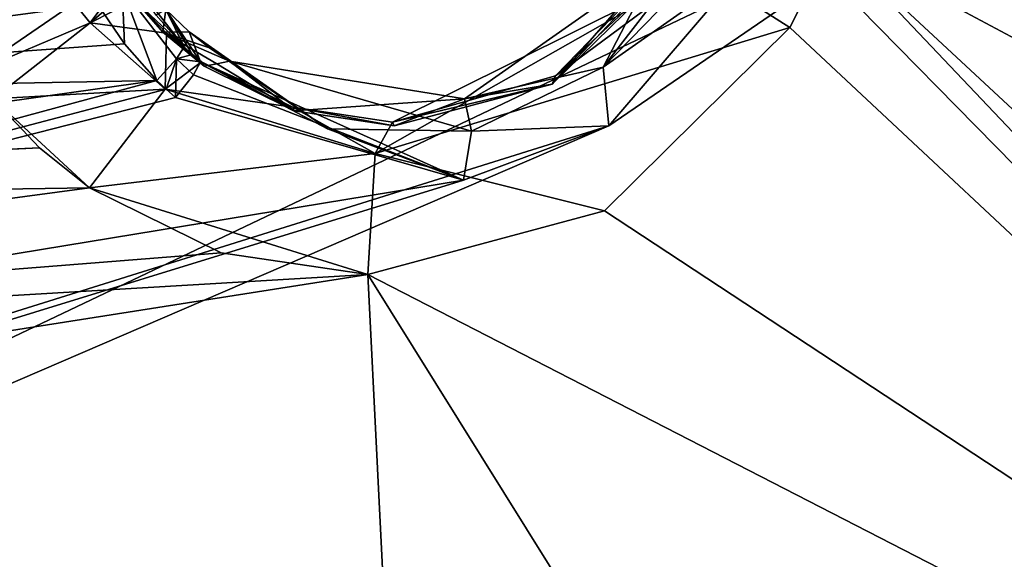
# Model space of a CAD drawing. Header units: millimetres. Extents: x -147 to 294, y -82 to 275.
# Tile 545 of 609: x 245.02 to 251.24, y 252.99 to 256.4. Entities that reach past the tile are written whole.
import ezdxf

# ---------------------------------------------------------------- set-up
doc = ezdxf.new("R2010")
doc.units = ezdxf.units.MM
doc.header["$LTSCALE"] = 67.506716
for name, color, linetype in [('1577', 7, 'CONTINUOUS'), ('1593', 7, 'CONTINUOUS'), ('1655', 7, 'CONTINUOUS'), ('1662', 7, 'CONTINUOUS'), ('1663', 7, 'CONTINUOUS'), ('1664', 7, 'CONTINUOUS'), ('1665', 7, 'CONTINUOUS'), ('2109', 7, 'CONTINUOUS'), ('2110', 7, 'CONTINUOUS'), ('2111', 7, 'CONTINUOUS'), ('2112', 7, 'CONTINUOUS'), ('2113', 7, 'CONTINUOUS'), ('2114', 7, 'CONTINUOUS'), ('2121', 7, 'CONTINUOUS'), ('2122', 7, 'CONTINUOUS'), ('2123', 7, 'CONTINUOUS'), ('2127', 7, 'CONTINUOUS'), ('2128', 7, 'CONTINUOUS'), ('2129', 7, 'CONTINUOUS'), ('2130', 7, 'CONTINUOUS'), ('498', 7, 'CONTINUOUS'), ('871', 7, 'CONTINUOUS')]:
    doc.layers.add(name, color=color, linetype=linetype)

msp = doc.modelspace()

# ---------------------------------------------------------------- linework, layer by layer
at = {"layer": '1577', "linetype": 'CONTINUOUS'}
msp.add_3dface([(245.4852, 256.5413, -5.9438), (237.1812, 266.9776, -5.1217), (241.2461, 255.9313, -5.4243), (245.4852, 256.5413, -5.9438)], dxfattribs=at)
at = {"layer": '1593', "linetype": 'CONTINUOUS'}
for points in [[(250.1452, 256.9063, -8.8959), (256.8515, 249.8367, -10.1727), (250.0771, 256.7341, -8.8871), (250.1452, 256.9063, -8.8959)], [(256.8515, 249.8367, -10.1727), (250.1452, 256.9063, -8.8959), (257.6261, 249.9563, -10.3043), (256.8515, 249.8367, -10.1727)], [(255.328, 254.1385, -9.7346), (250.1452, 256.9063, -8.8959), (254.4395, 256.5752, -9.5397), (255.328, 254.1385, -9.7346)], [(250.1452, 256.9063, -8.8959), (255.328, 254.1385, -9.7346), (257.6261, 249.9563, -10.3043), (250.1452, 256.9063, -8.8959)], [(250.0771, 256.7341, -8.8871), (256.8515, 249.8367, -10.1727), (249.8843, 256.3539, -8.8624), (250.0771, 256.7341, -8.8871)], [(249.8843, 256.3539, -8.8624), (256.8515, 249.8367, -10.1727), (248.7126, 255.1955, -8.7102), (249.8843, 256.3539, -8.8624)], [(240.8041, 255.3832, -7.6931), (244.8456, 255.9032, -8.1844), (245.1406, 255.5938, -8.2251), (240.8041, 255.3832, -7.6931)], [(236.7445, 255.2093, -7.2437), (240.8041, 255.3832, -7.6931), (245.1406, 255.5938, -8.2251), (236.7445, 255.2093, -7.2437)], [(245.457, 255.3403, -8.2688), (236.7445, 255.2093, -7.2437), (245.1406, 255.5938, -8.2251), (245.457, 255.3403, -8.2688)], [(236.7445, 255.2093, -7.2437), (245.457, 255.3403, -8.2688), (236.7431, 254.173, -7.2569), (236.7445, 255.2093, -7.2437)], [(245.457, 255.3403, -8.2688), (246.2908, 254.9299, -8.3836), (236.7431, 254.173, -7.2569), (245.457, 255.3403, -8.2688)], [(248.7126, 255.1955, -8.7102), (256.8515, 249.8367, -10.1727), (247.2182, 254.7914, -8.5101), (248.7126, 255.1955, -8.7102)], [(246.2908, 254.9299, -8.3836), (247.2182, 254.7914, -8.5101), (236.7431, 254.173, -7.2569), (246.2908, 254.9299, -8.3836)], [(236.7431, 254.173, -7.2569), (247.2182, 254.7914, -8.5101), (236.7413, 253.1453, -7.2744), (236.7431, 254.173, -7.2569)], [(236.7413, 253.1453, -7.2744), (247.2182, 254.7914, -8.5101), (247.3403, 252.3389, -8.5802), (236.7413, 253.1453, -7.2744)], [(247.2182, 254.7914, -8.5101), (256.8515, 249.8367, -10.1727), (249.0804, 251.8041, -8.8427), (247.2182, 254.7914, -8.5101)], [(247.3403, 252.3389, -8.5802), (247.2182, 254.7914, -8.5101), (249.0804, 251.8041, -8.8427), (247.3403, 252.3389, -8.5802)], [(238.5039, 252.5857, -7.4763), (236.7413, 253.1453, -7.2744), (247.3403, 252.3389, -8.5802), (238.5039, 252.5857, -7.4763)]]:
    msp.add_3dface(points, dxfattribs=at)
at = {"layer": '1655', "linetype": 'CONTINUOUS'}
for points in [[(238.6112, 251.3668, -5.2036), (255.3359, 253.1219, -7.4361), (250.9478, 257.2442, -6.6859), (238.6112, 251.3668, -5.2036)], [(238.6112, 251.3668, -5.2036), (250.9478, 257.2442, -6.6859), (248.7419, 255.7326, -6.3852), (238.6112, 251.3668, -5.2036)], [(248.7419, 255.7326, -6.3852), (250.9478, 257.2442, -6.6859), (249.5933, 256.7291, -6.4959), (248.7419, 255.7326, -6.3852)], [(250.9478, 257.2442, -6.6859), (255.3359, 253.1219, -7.4361), (255.5892, 256.6393, -7.3914), (250.9478, 257.2442, -6.6859)], [(241.4163, 255.3913, -5.449), (236.9831, 253.6072, -4.9783), (245.8838, 256.0198, -5.9986), (241.4163, 255.3913, -5.449)], [(245.8838, 256.0198, -5.9986), (236.9831, 253.6072, -4.9783), (245.9422, 255.964, -6.0066), (245.8838, 256.0198, -5.9986)], [(245.9422, 255.964, -6.0066), (236.9831, 253.6072, -4.9783), (246.0015, 255.9112, -6.0148), (245.9422, 255.964, -6.0066)], [(246.0015, 255.9112, -6.0148), (236.9831, 253.6072, -4.9783), (247.8224, 255.3887, -6.2628), (246.0015, 255.9112, -6.0148)], [(236.9797, 252.0499, -5.0102), (238.6112, 251.3668, -5.2036), (248.7419, 255.7326, -6.3852), (236.9797, 252.0499, -5.0102)], [(247.8224, 255.3887, -6.2628), (236.9797, 252.0499, -5.0102), (248.7419, 255.7326, -6.3852), (247.8224, 255.3887, -6.2628)], [(236.9831, 253.6072, -4.9783), (236.9797, 252.0499, -5.0102), (247.8224, 255.3887, -6.2628), (236.9831, 253.6072, -4.9783)], [(238.6112, 251.3668, -5.2036), (239.1189, 250.6163, -5.282), (255.3359, 253.1219, -7.4361), (238.6112, 251.3668, -5.2036)], [(255.3359, 253.1219, -7.4361), (239.1189, 250.6163, -5.282), (246.9112, 251.1149, -6.2357), (255.3359, 253.1219, -7.4361)], [(248.9419, 250.8207, -6.5314), (255.3359, 253.1219, -7.4361), (246.9112, 251.1149, -6.2357), (248.9419, 250.8207, -6.5314)], [(249.7112, 249.8992, -6.6799), (255.3359, 253.1219, -7.4361), (248.9419, 250.8207, -6.5314), (249.7112, 249.8992, -6.6799)], [(249.9095, 248.4884, -6.7734), (255.3359, 253.1219, -7.4361), (249.7112, 249.8992, -6.6799), (249.9095, 248.4884, -6.7734)], [(257.5823, 248.7881, -8.0218), (255.3359, 253.1219, -7.4361), (249.9095, 248.4884, -6.7734), (257.5823, 248.7881, -8.0218)]]:
    msp.add_3dface(points, dxfattribs=at)
at = {"layer": '1662', "linetype": 'CONTINUOUS'}
for points in [[(249.398, 256.8175, -6.5505), (249.2878, 256.8584, -6.7295), (248.7052, 256.1042, -6.6272), (249.398, 256.8175, -6.5505)], [(249.5933, 256.7291, -6.4959), (249.398, 256.8175, -6.5505), (248.7052, 256.1042, -6.6272), (249.5933, 256.7291, -6.4959)], [(248.7419, 255.7326, -6.3852), (249.5933, 256.7291, -6.4959), (248.7052, 256.1042, -6.6272), (248.7419, 255.7326, -6.3852)], [(246.1142, 256.0552, -6.0955), (247.8224, 255.3887, -6.2628), (246.1597, 256.1367, -6.2745), (246.1142, 256.0552, -6.0955)], [(246.1597, 256.1367, -6.2745), (247.8224, 255.3887, -6.2628), (246.9627, 255.7142, -6.3744), (246.1597, 256.1367, -6.2745)], [(247.8729, 255.6989, -6.5007), (248.7419, 255.7326, -6.3852), (248.7052, 256.1042, -6.6272), (247.8729, 255.6989, -6.5007)], [(246.0015, 255.9112, -6.0148), (247.8224, 255.3887, -6.2628), (246.1142, 256.0552, -6.0955), (246.0015, 255.9112, -6.0148)], [(246.9627, 255.7142, -6.3744), (247.8224, 255.3887, -6.2628), (247.8729, 255.6989, -6.5007), (246.9627, 255.7142, -6.3744)], [(247.8224, 255.3887, -6.2628), (248.7419, 255.7326, -6.3852), (247.8729, 255.6989, -6.5007), (247.8224, 255.3887, -6.2628)]]:
    msp.add_3dface(points, dxfattribs=at)
at = {"layer": '1663', "linetype": 'CONTINUOUS'}
for points in [[(246.0567, 256.232, -6.263), (246.007, 256.1564, -6.0823), (246.1075, 256.1835, -6.2686), (246.0567, 256.232, -6.263)], [(245.8838, 256.0198, -5.9986), (245.9422, 255.964, -6.0066), (246.007, 256.1564, -6.0823), (245.8838, 256.0198, -5.9986)], [(245.9422, 255.964, -6.0066), (246.0015, 255.9112, -6.0148), (246.007, 256.1564, -6.0823), (245.9422, 255.964, -6.0066)], [(246.0015, 255.9112, -6.0148), (246.1142, 256.0552, -6.0955), (246.007, 256.1564, -6.0823), (246.0015, 255.9112, -6.0148)], [(246.007, 256.1564, -6.0823), (246.1597, 256.1367, -6.2745), (246.1075, 256.1835, -6.2686), (246.007, 256.1564, -6.0823)], [(246.1142, 256.0552, -6.0955), (246.1597, 256.1367, -6.2745), (246.007, 256.1564, -6.0823), (246.1142, 256.0552, -6.0955)]]:
    msp.add_3dface(points, dxfattribs=at)
at = {"layer": '1664', "linetype": 'CONTINUOUS'}
for points in [[(245.6647, 256.6026, -6.0393), (246.0567, 256.232, -6.263), (245.7278, 256.6553, -6.2302), (245.6647, 256.6026, -6.0393)], [(245.7278, 256.6553, -6.2302), (246.0567, 256.232, -6.263), (245.8788, 256.4332, -6.2443), (245.7278, 256.6553, -6.2302)], [(245.5078, 256.5023, -5.9469), (245.6788, 256.2508, -5.9704), (245.6647, 256.6026, -6.0393), (245.5078, 256.5023, -5.9469)], [(245.8838, 256.0198, -5.9986), (246.007, 256.1564, -6.0823), (245.6647, 256.6026, -6.0393), (245.8838, 256.0198, -5.9986)], [(245.6788, 256.2508, -5.9704), (245.8838, 256.0198, -5.9986), (245.6647, 256.6026, -6.0393), (245.6788, 256.2508, -5.9704)], [(246.007, 256.1564, -6.0823), (246.0567, 256.232, -6.263), (245.6647, 256.6026, -6.0393), (246.007, 256.1564, -6.0823)]]:
    msp.add_3dface(points, dxfattribs=at)
at = {"layer": '1665', "linetype": 'CONTINUOUS'}
for points in [[(241.2461, 255.9313, -5.4243), (245.5078, 256.5023, -5.9469), (245.4852, 256.5413, -5.9438), (241.2461, 255.9313, -5.4243)], [(241.2461, 255.9313, -5.4243), (245.6788, 256.2508, -5.9704), (245.5078, 256.5023, -5.9469), (241.2461, 255.9313, -5.4243)], [(241.2461, 255.9313, -5.4243), (245.8838, 256.0198, -5.9986), (245.6788, 256.2508, -5.9704), (241.2461, 255.9313, -5.4243)], [(241.2461, 255.9313, -5.4243), (241.4163, 255.3913, -5.449), (245.8838, 256.0198, -5.9986), (241.2461, 255.9313, -5.4243)]]:
    msp.add_3dface(points, dxfattribs=at)
at = {"layer": '2109', "linetype": 'CONTINUOUS'}
msp.add_3dface([(244.7169, 256.0687, -8.1667), (244.4931, 256.4241, -8.136), (245.361, 256.5088, -7.9047), (244.7169, 256.0687, -8.1667)], dxfattribs=at)
at = {"layer": '2110', "linetype": 'CONTINUOUS'}
for points in [[(245.361, 256.5088, -7.9047), (245.6548, 256.6463, -7.1483), (245.4626, 256.3843, -7.9144), (245.361, 256.5088, -7.9047)], [(245.4626, 256.3843, -7.9144), (245.6548, 256.6463, -7.1483), (245.6985, 256.5877, -7.1489), (245.4626, 256.3843, -7.9144)], [(245.7441, 256.5305, -7.1499), (245.4626, 256.3843, -7.9144), (245.6985, 256.5877, -7.1489), (245.7441, 256.5305, -7.1499)], [(244.7169, 256.0687, -8.1667), (245.361, 256.5088, -7.9047), (245.4626, 256.3843, -7.9144), (244.7169, 256.0687, -8.1667)], [(244.8456, 255.9032, -8.1844), (244.7169, 256.0687, -8.1667), (245.4626, 256.3843, -7.9144), (244.8456, 255.9032, -8.1844)]]:
    msp.add_3dface(points, dxfattribs=at)
at = {"layer": '2111', "linetype": 'CONTINUOUS'}
for points in [[(245.4626, 256.3843, -7.9144), (245.7441, 256.5305, -7.1499), (245.9438, 256.3187, -7.1582), (245.4626, 256.3843, -7.9144)], [(244.8456, 255.9032, -8.1844), (245.4626, 256.3843, -7.9144), (245.9363, 255.9642, -7.9658), (244.8456, 255.9032, -8.1844)], [(245.9363, 255.9642, -7.9658), (245.4626, 256.3843, -7.9144), (245.9438, 256.3187, -7.1582), (245.9363, 255.9642, -7.9658)], [(246.1667, 256.1369, -7.1734), (245.9363, 255.9642, -7.9658), (245.9438, 256.3187, -7.1582), (246.1667, 256.1369, -7.1734)], [(245.457, 255.3403, -8.2688), (244.8456, 255.9032, -8.1844), (245.9363, 255.9642, -7.9658), (245.457, 255.3403, -8.2688)], [(244.8456, 255.9032, -8.1844), (245.457, 255.3403, -8.2688), (245.1406, 255.5938, -8.2251), (244.8456, 255.9032, -8.1844)]]:
    msp.add_3dface(points, dxfattribs=at)
at = {"layer": '2112', "linetype": 'CONTINUOUS'}
for points in [[(245.9363, 255.9642, -7.9658), (246.1667, 256.1369, -7.1734), (246.7431, 255.8506, -7.2311), (245.9363, 255.9642, -7.9658)], [(245.457, 255.3403, -8.2688), (245.9363, 255.9642, -7.9658), (247.2633, 255.5571, -8.1378), (245.457, 255.3403, -8.2688)], [(247.2633, 255.5571, -8.1378), (245.9363, 255.9642, -7.9658), (246.7431, 255.8506, -7.2311), (247.2633, 255.5571, -8.1378)], [(247.3734, 255.7552, -7.3159), (247.2633, 255.5571, -8.1378), (246.7431, 255.8506, -7.2311), (247.3734, 255.7552, -7.3159)], [(247.2182, 254.7914, -8.5101), (245.457, 255.3403, -8.2688), (247.2633, 255.5571, -8.1378), (247.2182, 254.7914, -8.5101)], [(247.2182, 254.7914, -8.5101), (246.2908, 254.9299, -8.3836), (245.457, 255.3403, -8.2688), (247.2182, 254.7914, -8.5101)]]:
    msp.add_3dface(points, dxfattribs=at)
at = {"layer": '2113', "linetype": 'CONTINUOUS'}
for points in [[(249.1841, 256.8548, -7.69), (249.3097, 256.7223, -8.4608), (248.4038, 256.0487, -7.4983), (249.1841, 256.8548, -7.69)], [(249.8843, 256.3539, -8.8624), (247.2633, 255.5571, -8.1378), (249.3097, 256.7223, -8.4608), (249.8843, 256.3539, -8.8624)], [(247.2633, 255.5571, -8.1378), (247.3734, 255.7552, -7.3159), (249.3097, 256.7223, -8.4608), (247.2633, 255.5571, -8.1378)], [(249.3097, 256.7223, -8.4608), (247.3734, 255.7552, -7.3159), (248.4038, 256.0487, -7.4983), (249.3097, 256.7223, -8.4608)], [(249.8843, 256.3539, -8.8624), (248.7126, 255.1955, -8.7102), (247.2633, 255.5571, -8.1378), (249.8843, 256.3539, -8.8624)], [(248.7126, 255.1955, -8.7102), (247.2182, 254.7914, -8.5101), (247.2633, 255.5571, -8.1378), (248.7126, 255.1955, -8.7102)]]:
    msp.add_3dface(points, dxfattribs=at)
at = {"layer": '2114', "linetype": 'CONTINUOUS'}
msp.add_3dface([(250.0771, 256.7341, -8.8871), (249.8843, 256.3539, -8.8624), (249.3097, 256.7223, -8.4608), (250.0771, 256.7341, -8.8871)], dxfattribs=at)
at = {"layer": '2121', "linetype": 'CONTINUOUS'}
for points in [[(245.6985, 256.5877, -7.1489), (245.6548, 256.6463, -7.1483), (245.9209, 256.3258, -7.0099), (245.6985, 256.5877, -7.1489)], [(245.6548, 256.6463, -7.1483), (245.6766, 256.6082, -6.9767), (245.9209, 256.3258, -7.0099), (245.6548, 256.6463, -7.1483)], [(245.7441, 256.5305, -7.1499), (245.6985, 256.5877, -7.1489), (245.9209, 256.3258, -7.0099), (245.7441, 256.5305, -7.1499)], [(245.9438, 256.3187, -7.1582), (245.7441, 256.5305, -7.1499), (245.9209, 256.3258, -7.0099), (245.9438, 256.3187, -7.1582)], [(246.1821, 256.1093, -7.0455), (245.9438, 256.3187, -7.1582), (245.9209, 256.3258, -7.0099), (246.1821, 256.1093, -7.0455)], [(246.1667, 256.1369, -7.1734), (245.9438, 256.3187, -7.1582), (246.1821, 256.1093, -7.0455), (246.1667, 256.1369, -7.1734)]]:
    msp.add_3dface(points, dxfattribs=at)
at = {"layer": '2122', "linetype": 'CONTINUOUS'}
for points in [[(246.7431, 255.8506, -7.2311), (246.1667, 256.1369, -7.1734), (246.7519, 255.828, -7.1231), (246.7431, 255.8506, -7.2311)], [(246.1667, 256.1369, -7.1734), (246.1821, 256.1093, -7.0455), (246.7519, 255.828, -7.1231), (246.1667, 256.1369, -7.1734)], [(247.3734, 255.7552, -7.3159), (246.7431, 255.8506, -7.2311), (247.3846, 255.7327, -7.2089), (247.3734, 255.7552, -7.3159)], [(247.3846, 255.7327, -7.2089), (246.7431, 255.8506, -7.2311), (246.7519, 255.828, -7.1231), (247.3846, 255.7327, -7.2089)]]:
    msp.add_3dface(points, dxfattribs=at)
at = {"layer": '2123', "linetype": 'CONTINUOUS'}
for points in [[(249.1841, 256.8548, -7.69), (248.4038, 256.0487, -7.4983), (249.2035, 256.8012, -7.4508), (249.1841, 256.8548, -7.69)], [(249.2035, 256.8012, -7.4508), (248.4038, 256.0487, -7.4983), (248.3818, 255.9961, -7.3424), (249.2035, 256.8012, -7.4508)], [(248.4038, 256.0487, -7.4983), (247.3734, 255.7552, -7.3159), (248.3818, 255.9961, -7.3424), (248.4038, 256.0487, -7.4983)], [(247.3734, 255.7552, -7.3159), (247.3846, 255.7327, -7.2089), (248.3818, 255.9961, -7.3424), (247.3734, 255.7552, -7.3159)]]:
    msp.add_3dface(points, dxfattribs=at)
at = {"layer": '2127', "linetype": 'CONTINUOUS'}
for points in [[(245.9209, 256.3258, -7.0099), (245.6766, 256.6082, -6.9767), (245.9413, 256.4676, -7.0118), (245.9209, 256.3258, -7.0099)], [(246.0888, 256.3273, -7.0319), (245.9209, 256.3258, -7.0099), (245.9413, 256.4676, -7.0118), (246.0888, 256.3273, -7.0319)], [(246.2154, 256.2269, -7.0491), (245.9209, 256.3258, -7.0099), (246.0888, 256.3273, -7.0319), (246.2154, 256.2269, -7.0491)], [(246.1821, 256.1093, -7.0455), (245.9209, 256.3258, -7.0099), (246.2625, 256.1252, -7.056), (246.1821, 256.1093, -7.0455)], [(246.2625, 256.1252, -7.056), (245.9209, 256.3258, -7.0099), (246.3429, 256.1412, -7.0665), (246.2625, 256.1252, -7.056)], [(246.3429, 256.1412, -7.0665), (245.9209, 256.3258, -7.0099), (246.2154, 256.2269, -7.0491), (246.3429, 256.1412, -7.0665)]]:
    msp.add_3dface(points, dxfattribs=at)
at = {"layer": '2128', "linetype": 'CONTINUOUS'}
for points in [[(249.2035, 256.8012, -7.4508), (248.3818, 255.9961, -7.3424), (249.1241, 256.7805, -7.4399), (249.2035, 256.8012, -7.4508)], [(248.3818, 255.9961, -7.3424), (249.0448, 256.76, -7.4289), (249.1241, 256.7805, -7.4399), (248.3818, 255.9961, -7.3424)], [(249.0448, 256.76, -7.4289), (248.3818, 255.9961, -7.3424), (247.8276, 255.9026, -7.2674), (249.0448, 256.76, -7.4289)], [(246.7519, 255.828, -7.1231), (246.1821, 256.1093, -7.0455), (246.2625, 256.1252, -7.056), (246.7519, 255.828, -7.1231)], [(246.7519, 255.828, -7.1231), (246.2625, 256.1252, -7.056), (246.3429, 256.1412, -7.0665), (246.7519, 255.828, -7.1231)], [(246.7519, 255.828, -7.1231), (246.3429, 256.1412, -7.0665), (247.8276, 255.9026, -7.2674), (246.7519, 255.828, -7.1231)], [(248.3818, 255.9961, -7.3424), (247.3846, 255.7327, -7.2089), (247.8276, 255.9026, -7.2674), (248.3818, 255.9961, -7.3424)], [(247.3846, 255.7327, -7.2089), (246.7519, 255.828, -7.1231), (247.8276, 255.9026, -7.2674), (247.3846, 255.7327, -7.2089)]]:
    msp.add_3dface(points, dxfattribs=at)
at = {"layer": '2129', "linetype": 'CONTINUOUS'}
for points in [[(248.7052, 256.1042, -6.6272), (249.2878, 256.8584, -6.7295), (249.0448, 256.76, -7.4289), (248.7052, 256.1042, -6.6272)], [(248.7052, 256.1042, -6.6272), (249.0448, 256.76, -7.4289), (247.8276, 255.9026, -7.2674), (248.7052, 256.1042, -6.6272)], [(246.1597, 256.1367, -6.2745), (246.9627, 255.7142, -6.3744), (246.0888, 256.3273, -7.0319), (246.1597, 256.1367, -6.2745)], [(246.9627, 255.7142, -6.3744), (246.2154, 256.2269, -7.0491), (246.0888, 256.3273, -7.0319), (246.9627, 255.7142, -6.3744)], [(246.9627, 255.7142, -6.3744), (246.3429, 256.1412, -7.0665), (246.2154, 256.2269, -7.0491), (246.9627, 255.7142, -6.3744)], [(246.9627, 255.7142, -6.3744), (247.8729, 255.6989, -6.5007), (246.3429, 256.1412, -7.0665), (246.9627, 255.7142, -6.3744)], [(246.3429, 256.1412, -7.0665), (247.8729, 255.6989, -6.5007), (247.8276, 255.9026, -7.2674), (246.3429, 256.1412, -7.0665)], [(247.8729, 255.6989, -6.5007), (248.7052, 256.1042, -6.6272), (247.8276, 255.9026, -7.2674), (247.8729, 255.6989, -6.5007)]]:
    msp.add_3dface(points, dxfattribs=at)
at = {"layer": '2130', "linetype": 'CONTINUOUS'}
for points in [[(245.8788, 256.4332, -6.2443), (246.0567, 256.232, -6.263), (245.9413, 256.4676, -7.0118), (245.8788, 256.4332, -6.2443)], [(246.1075, 256.1835, -6.2686), (246.1597, 256.1367, -6.2745), (245.9413, 256.4676, -7.0118), (246.1075, 256.1835, -6.2686)], [(246.1597, 256.1367, -6.2745), (246.0888, 256.3273, -7.0319), (245.9413, 256.4676, -7.0118), (246.1597, 256.1367, -6.2745)], [(246.0567, 256.232, -6.263), (246.1075, 256.1835, -6.2686), (245.9413, 256.4676, -7.0118), (246.0567, 256.232, -6.263)]]:
    msp.add_3dface(points, dxfattribs=at)
at = {"layer": '498', "linetype": 'CONTINUOUS'}
for points in [[(255.3216, 264.8614, -27.0819), (257.1154, 250.5133, -32.7984), (247.9032, 261.2226, -28.2476), (255.3216, 264.8614, -27.0819)], [(234.0898, 247.0812, -32.4551), (234.1026, 247.4318, -32.3338), (247.9032, 261.2226, -28.2476), (234.0898, 247.0812, -32.4551)], [(257.1154, 250.5133, -32.7984), (234.0898, 247.0812, -32.4551), (247.9032, 261.2226, -28.2476), (257.1154, 250.5133, -32.7984)], [(234.1026, 247.4318, -32.3338), (234.5354, 258.6419, -28.2232), (247.9032, 261.2226, -28.2476), (234.1026, 247.4318, -32.3338)]]:
    msp.add_3dface(points, dxfattribs=at)
at = {"layer": '871', "linetype": 'CONTINUOUS'}
for points in [[(235.3829, 271.5451, -20.1748), (234.1615, 245.1822, -31.7777), (248.3345, 241.4576, -34.1554), (235.3829, 271.5451, -20.1748)], [(258.8022, 266.5478, -23.8286), (235.3829, 271.5451, -20.1748), (248.3345, 241.4576, -34.1554), (258.8022, 266.5478, -23.8286)], [(277.3847, 252.8882, -29.0322), (258.8022, 266.5478, -23.8286), (248.3345, 241.4576, -34.1554), (277.3847, 252.8882, -29.0322)]]:
    msp.add_3dface(points, dxfattribs=at)

doc.saveas('drawing.dxf')
